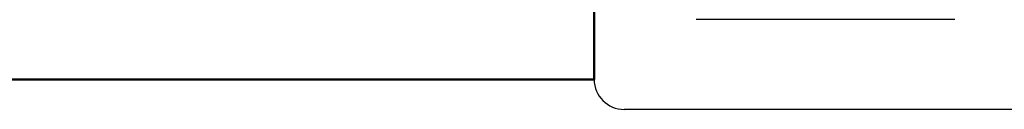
# Model space of a CAD drawing. Extents: x 1911006 to 2186114, y 709265 to 747216.
# Tile 577 of 656: x 1933658.04 to 1933674.45, y 735321.39 to 735322.89. Entities that reach past the tile are written whole.
import ezdxf

# ---------------------------------------------------------------- set-up
doc = ezdxf.new("R2010")
doc.units = 0
doc.header["$LTSCALE"] = 500
doc.header["$MEASUREMENT"] = 0
doc.layers.get('0').update_dxf_attribs({"linetype": 'CONTINUOUS'})
doc.layers.add('Bauseitig_AM_0', color=9, linetype='CONTINUOUS', lineweight=50)

msp = doc.modelspace()

# ---------------------------------------------------------------- linework, layer by layer
at = {"color": 7, "linetype": 'Continuous'}
for p, q in [((1933667.614, 735321.887), (1933667.614, 735329.137)), ((1933673.624, 735322.887), (1933669.314, 735322.887)), ((1933713.214, 735321.387), (1933668.114, 735321.387))]:
    msp.add_line(p, q, dxfattribs=at)
msp.add_arc((1933668.114, 735321.887), 0.5, 180, 270, dxfattribs=at)
at = {"layer": 'Bauseitig_AM_0', "color": 7}
for p, q in [((1933667.614, 735346.887), (1933667.614, 735321.887)), ((1933667.614, 735321.887), (1933657.614, 735321.887))]:
    msp.add_line(p, q, dxfattribs=at)

doc.saveas('drawing.dxf')
